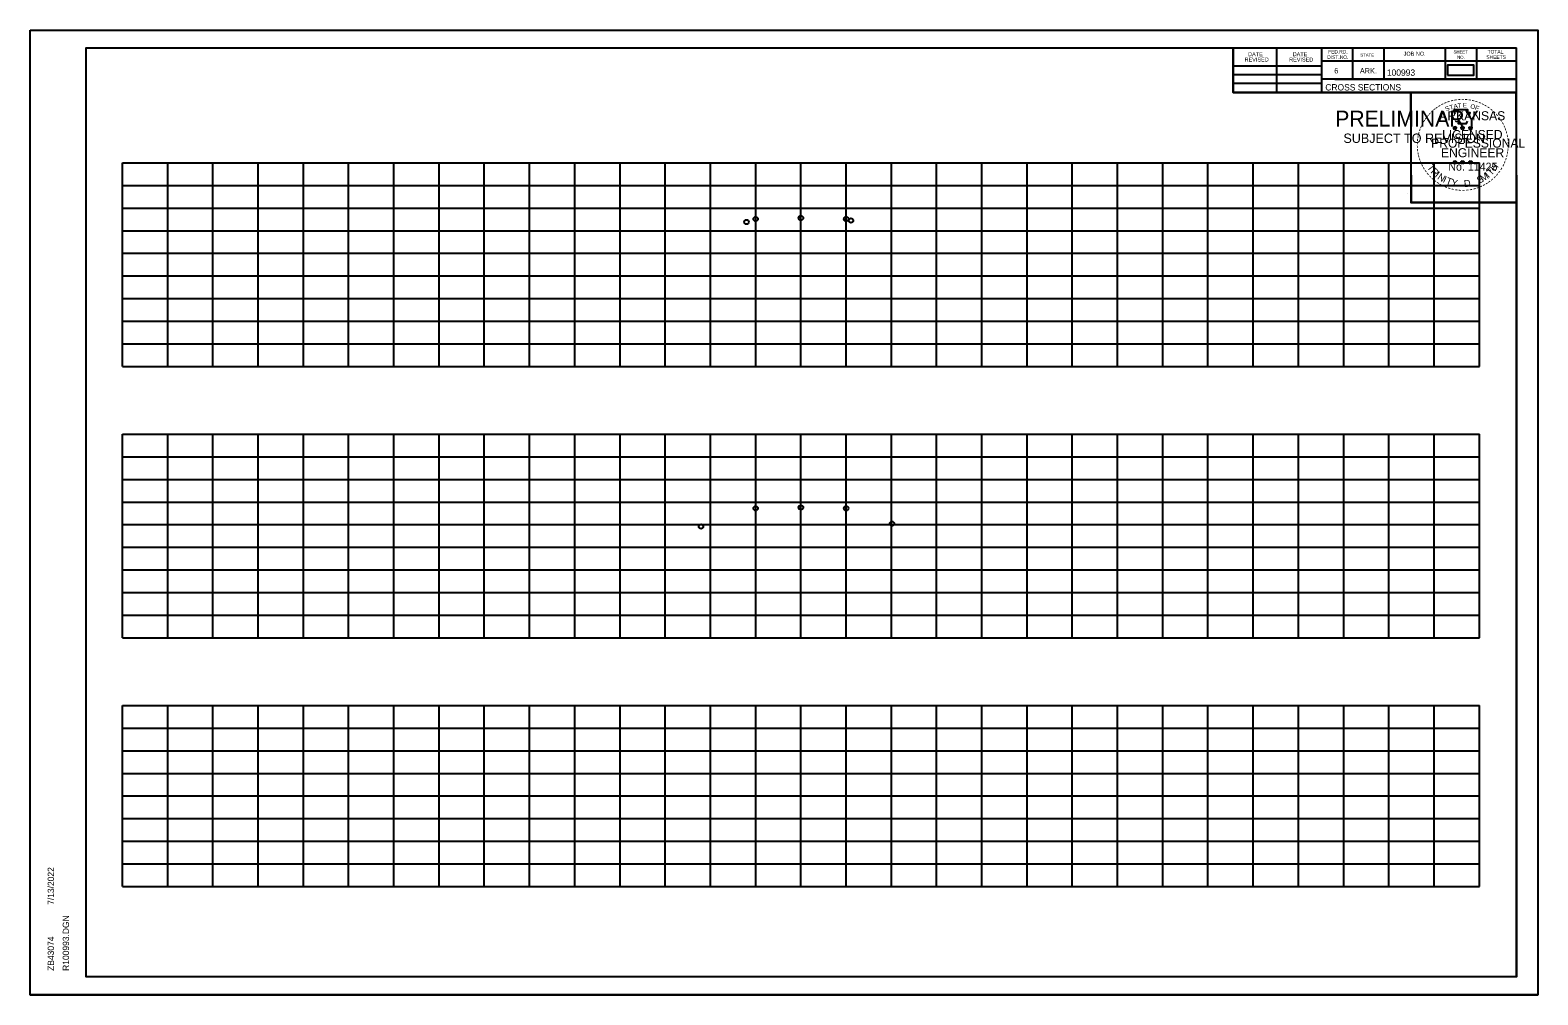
# Model space of a CAD drawing. Extents: x 4667 to 1632277, y -2100 to 724501.
# Drawn here: x 7743 to 8076.4, y -995.7 to -782.3 of the extents above; entities that cross this region are included whole.
import ezdxf

# ---------------------------------------------------------------- set-up
doc = ezdxf.new("R2010")
doc.units = 0
doc.layers.add('R_Grid', color=7, linetype='Continuous')
doc.layers.add('R_No Plot', color=7, linetype='Continuous')

msp = doc.modelspace()

# ---------------------------------------------------------------- linework, layer by layer
at = {"layer": 'R_Grid'}
for p, q in [((7763.46, -811.68), (8063.46, -811.68)), ((7763.46, -856.68), (7763.46, -811.68)), ((7773.46, -856.68), (7773.46, -811.68)), ((7783.46, -856.68), (7783.46, -811.68)), ((7793.46, -856.68), (7793.46, -811.68)), ((7803.46, -856.68), (7803.46, -811.68)), ((7813.46, -856.68), (7813.46, -811.68)), ((7823.46, -856.68), (7823.46, -811.68)), ((7833.46, -856.68), (7833.46, -811.68)), ((7843.46, -856.68), (7843.46, -811.68)), ((7853.46, -856.68), (7853.46, -811.68)), ((7863.46, -856.68), (7863.46, -811.68)), ((7873.46, -856.68), (7873.46, -811.68)), ((7883.46, -856.68), (7883.46, -811.68)), ((7893.46, -856.68), (7893.46, -811.68)), ((7903.46, -856.68), (7903.46, -811.68)), ((7913.46, -856.68), (7913.46, -811.68)), ((7923.46, -856.68), (7923.46, -811.68)), ((7933.46, -856.68), (7933.46, -811.68)), ((7943.46, -856.68), (7943.46, -811.68)), ((7953.46, -856.68), (7953.46, -811.68)), ((7963.46, -856.68), (7963.46, -811.68)), ((7973.46, -856.68), (7973.46, -811.68)), ((7983.46, -856.68), (7983.46, -811.68)), ((7993.46, -856.68), (7993.46, -811.68)), ((8003.46, -856.68), (8003.46, -811.68)), ((8013.46, -856.68), (8013.46, -811.68)), ((8023.46, -856.68), (8023.46, -811.68)), ((8033.46, -856.68), (8033.46, -811.68)), ((8043.46, -856.68), (8043.46, -811.68)), ((8053.46, -856.68), (8053.46, -811.68)), ((8063.46, -856.68), (8063.46, -811.68)), ((7763.46, -816.68), (8063.46, -816.68)), ((7763.46, -821.68), (8063.46, -821.68)), ((7763.46, -826.68), (8063.46, -826.68)), ((7763.46, -831.68), (8063.46, -831.68)), ((7763.46, -836.68), (8063.46, -836.68)), ((7763.46, -841.68), (8063.46, -841.68)), ((7763.46, -846.68), (8063.46, -846.68)), ((7763.46, -851.68), (8063.46, -851.68)), ((7763.46, -856.68), (8063.46, -856.68)), ((7763.46, -871.68), (8063.46, -871.68)), ((7763.46, -916.68), (7763.46, -871.68)), ((7773.46, -916.68), (7773.46, -871.68)), ((7783.46, -916.68), (7783.46, -871.68)), ((7793.46, -916.68), (7793.46, -871.68)), ((7803.46, -916.68), (7803.46, -871.68)), ((7813.46, -916.68), (7813.46, -871.68)), ((7823.46, -916.68), (7823.46, -871.68)), ((7833.46, -916.68), (7833.46, -871.68)), ((7843.46, -916.68), (7843.46, -871.68)), ((7853.46, -916.68), (7853.46, -871.68)), ((7863.46, -916.68), (7863.46, -871.68)), ((7873.46, -916.68), (7873.46, -871.68)), ((7883.46, -916.68), (7883.46, -871.68)), ((7893.46, -916.68), (7893.46, -871.68)), ((7903.46, -916.68), (7903.46, -871.68)), ((7913.46, -916.68), (7913.46, -871.68)), ((7923.46, -916.68), (7923.46, -871.68)), ((7933.46, -916.68), (7933.46, -871.68)), ((7943.46, -916.68), (7943.46, -871.68)), ((7953.46, -916.68), (7953.46, -871.68)), ((7963.46, -916.68), (7963.46, -871.68)), ((7973.46, -916.68), (7973.46, -871.68)), ((7983.46, -916.68), (7983.46, -871.68)), ((7993.46, -916.68), (7993.46, -871.68)), ((8003.46, -916.68), (8003.46, -871.68)), ((8013.46, -916.68), (8013.46, -871.68)), ((8023.46, -916.68), (8023.46, -871.68)), ((8033.46, -916.68), (8033.46, -871.68)), ((8043.46, -916.68), (8043.46, -871.68)), ((8053.46, -916.68), (8053.46, -871.68)), ((8063.46, -916.68), (8063.46, -871.68)), ((7763.46, -876.68), (8063.46, -876.68)), ((7763.46, -881.68), (8063.46, -881.68)), ((7763.46, -886.68), (8063.46, -886.68)), ((7763.46, -891.68), (8063.46, -891.68)), ((7763.46, -896.68), (8063.46, -896.68)), ((7763.46, -901.68), (8063.46, -901.68)), ((7763.46, -906.68), (8063.46, -906.68)), ((7763.46, -911.68), (8063.46, -911.68)), ((7763.46, -916.68), (8063.46, -916.68)), ((7763.46, -931.68), (8063.46, -931.68)), ((7763.46, -971.68), (7763.46, -931.68)), ((7773.46, -971.68), (7773.46, -931.68)), ((7783.46, -971.68), (7783.46, -931.68)), ((7793.46, -971.68), (7793.46, -931.68)), ((7803.46, -971.68), (7803.46, -931.68)), ((7813.46, -971.68), (7813.46, -931.68)), ((7823.46, -971.68), (7823.46, -931.68)), ((7833.46, -971.68), (7833.46, -931.68)), ((7843.46, -971.68), (7843.46, -931.68)), ((7853.46, -971.68), (7853.46, -931.68)), ((7863.46, -971.68), (7863.46, -931.68)), ((7873.46, -971.68), (7873.46, -931.68)), ((7883.46, -971.68), (7883.46, -931.68)), ((7893.46, -971.68), (7893.46, -931.68)), ((7903.46, -971.68), (7903.46, -931.68)), ((7913.46, -971.68), (7913.46, -931.68)), ((7923.46, -971.68), (7923.46, -931.68)), ((7933.46, -971.68), (7933.46, -931.68)), ((7943.46, -971.68), (7943.46, -931.68)), ((7953.46, -971.68), (7953.46, -931.68)), ((7963.46, -971.68), (7963.46, -931.68)), ((7973.46, -971.68), (7973.46, -931.68)), ((7983.46, -971.68), (7983.46, -931.68)), ((7993.46, -971.68), (7993.46, -931.68)), ((8003.46, -971.68), (8003.46, -931.68)), ((8013.46, -971.68), (8013.46, -931.68)), ((8023.46, -971.68), (8023.46, -931.68)), ((8033.46, -971.68), (8033.46, -931.68)), ((8043.46, -971.68), (8043.46, -931.68)), ((8053.46, -971.68), (8053.46, -931.68)), ((8063.46, -971.68), (8063.46, -931.68)), ((7763.46, -936.68), (8063.46, -936.68)), ((7763.46, -941.68), (8063.46, -941.68)), ((7763.46, -946.68), (8063.46, -946.68)), ((7763.46, -951.68), (8063.46, -951.68)), ((7763.46, -956.68), (8063.46, -956.68)), ((7763.46, -961.68), (8063.46, -961.68)), ((7763.46, -966.68), (8063.46, -966.68)), ((7763.46, -971.68), (8063.46, -971.68))]:
    msp.add_line(p, q, dxfattribs=at)
at = {"layer": 'R_No Plot'}
for p, q in [((7743.05, -782.33), (8076.39, -782.33)), ((7755.46, -786.22), (8071.64, -786.22)), ((7755.46, -991.68), (7755.46, -786.22)), ((7907.98, -786.48), (7907.98, -786.48)), ((7907.98, -786.48), (7907.98, -786.48)), ((8009, -796.1), (8009, -786.22)), ((8018.68, -796.1), (8018.68, -786.22)), ((8028.54, -786.22), (8028.54, -796.1)), ((8035.38, -786.22), (8035.38, -793.16)), ((8042.32, -786.22), (8042.32, -793.16)), ((8055.9, -786.22), (8055.9, -793.16)), ((8062.84, -786.22), (8062.84, -793.16)), ((8071.64, -991.68), (8071.64, -786.22)), ((8071.64, -789.16), (8028.54, -789.16)), ((8071.64, -789.14), (8071.64, -789.14)), ((8009, -790.24), (8028.54, -790.24)), ((8009, -792.1), (8028.54, -792.1)), ((8071.64, -793.16), (8028.54, -793.16)), ((8031.5, -793.16), (8071.64, -793.16)), ((8009, -794.04), (8028.54, -794.04)), ((8071.64, -796.1), (8009, -796.1)), ((8057.72, -803.85), (8058.07, -803.96)), ((8057.72, -803.85), (8057.97, -803.89)), ((8057.72, -803.85), (8057.96, -803.97)), ((8057.85, -804.26), (8058.07, -803.96)), ((8057.85, -804.26), (8057.98, -804.01)), ((8057.85, -804.26), (8058.07, -804.04)), ((8058.07, -803.59), (8058.03, -803.85)), ((8058.07, -803.96), (8058.07, -803.59)), ((8058.07, -803.59), (8058.12, -803.84)), ((8058.42, -803.85), (8058.07, -803.96)), ((8058.28, -804.26), (8058.07, -803.96)), ((8058.28, -804.26), (8058.07, -804.04)), ((8058.42, -803.85), (8058.13, -803.9)), ((8058.28, -804.26), (8058.15, -803.96)), ((8058.42, -803.85), (8058.21, -803.95)), ((8059.39, -803.85), (8059.74, -803.96)), ((8059.39, -803.85), (8059.64, -803.89)), ((8059.39, -803.85), (8059.63, -803.97)), ((8059.52, -804.26), (8059.74, -803.96)), ((8059.52, -804.26), (8059.65, -804.01)), ((8059.52, -804.26), (8059.74, -804.04)), ((8059.74, -803.59), (8059.7, -803.85)), ((8059.74, -803.96), (8059.74, -803.59)), ((8059.74, -803.59), (8059.79, -803.84)), ((8060.09, -803.85), (8059.74, -803.96)), ((8059.95, -804.26), (8059.74, -803.96)), ((8059.95, -804.26), (8059.74, -804.04)), ((8060.09, -803.85), (8059.8, -803.9)), ((8059.95, -804.26), (8059.82, -803.96)), ((8060.09, -803.85), (8059.88, -803.95)), ((8061.15, -803.86), (8061.5, -803.97)), ((8061.15, -803.86), (8061.41, -803.9)), ((8061.15, -803.86), (8061.39, -803.98)), ((8061.29, -804.27), (8061.5, -803.97)), ((8061.29, -804.27), (8061.41, -804.02)), ((8061.29, -804.27), (8061.5, -804.05)), ((8061.5, -803.61), (8061.46, -803.86)), ((8061.5, -803.97), (8061.5, -803.61)), ((8061.5, -803.61), (8061.55, -803.86)), ((8061.85, -803.86), (8061.5, -803.97)), ((8061.72, -804.27), (8061.5, -803.97)), ((8061.72, -804.27), (8061.5, -804.05)), ((8061.85, -803.86), (8061.56, -803.91)), ((8061.72, -804.27), (8061.58, -803.98)), ((8061.85, -803.86), (8061.65, -803.96)), ((8057.72, -811.42), (8058.07, -811.53)), ((8057.72, -811.42), (8057.97, -811.47)), ((8057.72, -811.42), (8057.95, -811.54)), ((8057.85, -811.83), (8058.07, -811.53)), ((8057.85, -811.83), (8057.98, -811.58)), ((8057.85, -811.83), (8058.06, -811.61)), ((8058.07, -811.17), (8058.02, -811.42)), ((8058.28, -811.83), (8058.06, -811.61)), ((8058.07, -811.53), (8058.07, -811.17)), ((8058.07, -811.17), (8058.11, -811.42)), ((8058.41, -811.42), (8058.07, -811.53)), ((8058.28, -811.83), (8058.07, -811.53)), ((8058.41, -811.42), (8058.13, -811.47)), ((8058.28, -811.83), (8058.14, -811.54)), ((8058.41, -811.42), (8058.21, -811.52)), ((8059.39, -811.42), (8059.73, -811.53)), ((8059.39, -811.42), (8059.64, -811.47)), ((8059.39, -811.42), (8059.62, -811.54)), ((8059.52, -811.83), (8059.73, -811.53)), ((8059.52, -811.83), (8059.64, -811.58)), ((8059.52, -811.83), (8059.73, -811.61)), ((8059.73, -811.17), (8059.69, -811.42)), ((8059.73, -811.53), (8059.73, -811.17)), ((8059.73, -811.17), (8059.78, -811.42)), ((8060.08, -811.42), (8059.73, -811.53)), ((8059.95, -811.83), (8059.73, -811.53)), ((8059.95, -811.83), (8059.73, -811.61)), ((8060.08, -811.42), (8059.8, -811.47)), ((8059.95, -811.83), (8059.81, -811.54)), ((8060.08, -811.42), (8059.88, -811.52)), ((8061.15, -811.43), (8061.5, -811.54)), ((8061.15, -811.43), (8061.41, -811.48)), ((8061.15, -811.43), (8061.39, -811.55)), ((8061.29, -811.84), (8061.5, -811.54)), ((8061.29, -811.84), (8061.41, -811.59)), ((8061.29, -811.84), (8061.5, -811.62)), ((8061.5, -811.18), (8061.46, -811.43)), ((8061.5, -811.54), (8061.5, -811.18)), ((8061.5, -811.18), (8061.55, -811.43)), ((8061.85, -811.43), (8061.5, -811.54)), ((8061.71, -811.84), (8061.5, -811.54)), ((8061.71, -811.84), (8061.5, -811.62)), ((8061.85, -811.43), (8061.56, -811.48)), ((8061.71, -811.84), (8061.58, -811.55)), ((8061.85, -811.43), (8061.64, -811.53)), ((8047.67, -818.56), (8047.67, -818.56)), ((7755.46, -991.68), (7755.46, -991.68)), ((8071.64, -991.68), (7755.46, -991.68)), ((7743.05, -995.66), (8076.39, -995.66))]:
    msp.add_line(p, q, dxfattribs=at)
for points in [[(7743.05, -782.33), (8076.39, -782.33), (8076.39, -995.67), (7743.05, -995.67)], [(7989.38, -786.22), (8009, -786.22), (8009, -796.1), (8025.11, -796.1), (8048.31, -796.1), (8048.31, -820.44), (8071.64, -820.44), (8071.64, -991.68), (7755.46, -991.68), (7755.46, -786.22)], [(8056.42, -792.27), (8062.26, -792.27), (8062.26, -790.08), (8056.42, -790.08)], [(8048.31, -796.1), (8071.51, -796.1), (8071.64, -820.44), (8048.43, -820.44)]]:
    msp.add_lwpolyline(points, close=True, dxfattribs=at)
for points in [[(8057.76, -799.97), (8058.03, -800.8)], [(8061.27, -800.89), (8061.41, -800.61), (8060.73, -800.63), (8060.88, -799.97), (8057.76, -799.97)], [(8058.25, -802.39), (8058.25, -802.48), (8058.82, -802.5), (8058.76, -802.97), (8060.63, -802.97), (8060.83, -802.44)], [(8058.07, -803.59), (8058.28, -804.26), (8057.72, -803.85), (8058.42, -803.85), (8057.85, -804.26), (8058.07, -803.59)], [(8059.74, -803.59), (8059.95, -804.26), (8059.39, -803.85), (8060.09, -803.85), (8059.52, -804.26), (8059.74, -803.59)], [(8061.5, -803.61), (8061.72, -804.27), (8061.15, -803.86), (8061.85, -803.86), (8061.29, -804.27), (8061.5, -803.61)], [(8058.07, -811.17), (8058.28, -811.83), (8057.72, -811.42), (8058.41, -811.42), (8057.85, -811.83), (8058.07, -811.17)], [(8059.73, -811.17), (8059.95, -811.83), (8059.39, -811.42), (8060.08, -811.42), (8059.52, -811.83), (8059.73, -811.17)], [(8061.5, -811.18), (8061.71, -811.84), (8061.15, -811.43), (8061.85, -811.43), (8061.29, -811.84), (8061.5, -811.18)]]:
    msp.add_lwpolyline(points, dxfattribs=at)
for centre, radius in [((8058.07, -803.96), 0.172), ((8058.07, -803.96), 0.145), ((8058.07, -803.96), 0.116), ((8058.07, -803.96), 0.0991), ((8058.07, -803.96), 0.0747), ((8058.07, -803.96), 0.0495), ((8058.07, -803.96), 0.0296), ((8059.74, -803.96), 0.172), ((8059.74, -803.96), 0.145), ((8059.74, -803.96), 0.116), ((8059.74, -803.96), 0.0991), ((8059.74, -803.96), 0.0747), ((8059.74, -803.96), 0.0495), ((8059.74, -803.96), 0.0296), ((8061.5, -803.97), 0.172), ((8061.5, -803.97), 0.145), ((8061.5, -803.97), 0.116), ((8061.5, -803.97), 0.0991), ((8061.5, -803.97), 0.0747), ((8061.5, -803.97), 0.0495), ((8061.5, -803.97), 0.0296), ((8058.06, -811.53), 0.172), ((8058.06, -811.53), 0.145), ((8058.06, -811.53), 0.116), ((8058.06, -811.53), 0.0991), ((8058.06, -811.53), 0.0747), ((8058.06, -811.53), 0.0495), ((8058.06, -811.53), 0.0296), ((8059.73, -811.53), 0.172), ((8059.73, -811.53), 0.145), ((8059.73, -811.53), 0.116), ((8059.73, -811.53), 0.0991), ((8059.73, -811.53), 0.0747), ((8059.73, -811.53), 0.0495), ((8059.73, -811.53), 0.0296), ((8061.5, -811.54), 0.172), ((8061.5, -811.54), 0.145), ((8061.5, -811.54), 0.116), ((8061.5, -811.54), 0.0991), ((8061.5, -811.54), 0.0747), ((8061.5, -811.54), 0.0495), ((8061.5, -811.54), 0.0296), ((7901.41, -824.76), 0.5), ((7903.46, -824.08), 0.5), ((7913.46, -823.88), 0.5), ((7923.46, -824.08), 0.5), ((7924.52, -824.44), 0.5), ((7903.46, -888.08), 0.5), ((7913.46, -887.88), 0.5), ((7923.46, -888.08), 0.5), ((7891.38, -892.11), 0.5), ((7933.59, -891.46), 0.5)]:
    msp.add_circle(centre, radius, dxfattribs=at)

# ---------------------------------------------------------------- texts
for s, height, rotation, p in [('REVISED', 0.879, 360, (8011.55, -789.27)), ('DATE', 0.879, 360, (8012.33, -788.09)), ('REVISED', 0.879, 360, (8021.41, -789.27)), ('DATE', 0.879, 360, (8022.19, -788.09)), ('DIST.NO.', 0.782, 360, (8029.82, -788.68)), ('FED.RD.', 0.782, 360, (8030.02, -787.5)), ('STATE', 0.684, 360, (8037.14, -788.18)), ('JOB NO.', 0.879, 360, (8046.72, -787.98)), ('SHEET', 0.684, 360, (8057.76, -787.5)), ('NO.', 0.684, 360, (8058.54, -788.68)), ('SHEETS', 0.782, 360, (8065, -788.68)), ('TOTAL', 0.782, 360, (8065.28, -787.5)), ('6', 1.17, 360, (8031.38, -791.9)), ('ARK.', 1.172, 360, (8037.04, -791.9)), ('100993', 1.4, 360, (8043.01, -792.42)), ('CROSS SECTIONS', 1.4, 360, (8029.4, -795.67)), ('-', 1.6, 38.9507, (8053.59, -800.57)), ('-', 1.6, 36.2317, (8054.07, -800.19)), ('-', 1.6, 34.0636, (8054.65, -799.8)), ('-', 1.6, 28.7918, (8055.24, -799.43)), ('-', 1.6, 24.3072, (8055.88, -799.11)), ('S', 1, 21.594, (8056.12, -800.29)), ('-', 1.6, 19.1761, (8056.51, -798.84)), ('T', 1, 16.4036, (8057.03, -799.96)), ('-', 1.6, 13.6301, (8057.26, -798.6)), ('A', 1, 11.2132, (8057.86, -799.71)), ('-', 1.6, 10.2193, (8057.94, -798.44)), ('T', 1, 6.0228, (8058.71, -799.54)), ('-', 1.6, 5.8968, (8058.67, -798.33)), ('-', 1.6, 0.1862, (8059.44, -798.26)), ('E', 1, 0.8323, (8059.81, -799.43)), ('-', 1.6, 357.743, (8060.16, -798.27)), ('-', 1.6, 352.1617, (8060.91, -798.33)), ('O', 1, 350.4515, (8061.41, -799.64)), ('-', 1.6, 347.2049, (8061.62, -798.44)), ('F', 1, 340.0707, (8062.37, -799.87)), ('-', 1.6, 342.3362, (8062.26, -798.6)), ('-', 1.6, 337.8551, (8062.99, -798.82)), ('-', 1.6, 334.1211, (8063.63, -799.09)), ('-', 1.6, 329.6409, (8064.2, -799.37)), ('-', 1.6, 325.8627, (8064.85, -799.73)), ('-', 1.6, 320.5297, (8065.46, -800.16)), ('PRELIMINARY', 3.5, 360, (8031.59, -803.64)), ('DWB', 0.01, 360, (8032.33, -801.79)), ('-', 1.6, 62.8713, (8051.26, -803.66)), ('-', 1.6, 58.0706, (8051.57, -803.05)), ('-', 1.6, 54.2325, (8051.89, -802.52)), ('-', 1.6, 50.6142, (8052.31, -801.95)), ('-', 1.6, 48.423, (8052.71, -801.47)), ('-', 1.6, 42.9622, (8053.16, -800.99)), ('ARKANSAS', 2, 360, (8054.61, -802.26)), ('-', 1.6, 315.5786, (8066.06, -800.65)), ('-', 1.6, 309.8797, (8066.63, -801.2)), ('-', 1.6, 306.6522, (8067.15, -801.8)), ('-', 1.4, 303.6753, (8067.64, -802.37)), ('-', 1.6, 299.6684, (8067.96, -802.97)), ('SUBJECT TO REVISION', 2.0751, 360, (8033.4, -807.27)), ('-', 1.6, 85.1863, (8050.37, -807.02)), ('-', 1.6, 81.2013, (8050.45, -806.33)), ('-', 1.6, 75.461, (8050.58, -805.62)), ('-', 1.6, 72.3945, (8050.78, -804.9)), ('-', 1.6, 67.7743, (8051, -804.27)), ('PROFESSIONAL', 2, 360, (8052.79, -808.31)), ('LICENSED', 2, 360, (8055.21, -806.41)), ('DWB', 0.01, 360, (8058.06, -803.96)), ('DWB', 0.01, 360, (8059.73, -803.96)), ('DWB', 0.01, 360, (8061.49, -803.97)), ('-', 1.6, 294.6628, (8068.28, -803.59)), ('-', 1.6, 290.5728, (8068.54, -804.16)), ('-', 1.6, 285.1233, (8068.77, -804.74)), ('-', 1.6, 280.5493, (8068.97, -805.49)), ('-', 1.6, 276.5962, (8069.13, -806.25)), ('-', 1.6, 94.1959, (8050.38, -808.45)), ('-', 1.6, 89.0622, (8050.35, -807.72)), ('-', 1.6, 98.9479, (8050.46, -809.11)), ('-', 1.6, 101.7149, (8050.59, -809.85)), ('-', 1.6, 105.4578, (8050.75, -810.44)), ('ENGINEER', 2, 360, (8054.98, -810.44)), ('-', 1.6, 255.7626, (8069.03, -809.61)), ('-', 1.6, 260.9953, (8069.14, -808.93)), ('-', 1.6, 263.5172, (8069.21, -808.27)), ('-', 1.6, 274.3301, (8069.19, -806.98)), ('-', 1.6, 269.9407, (8069.23, -807.61)), ('-', 1.6, 109.0874, (8050.97, -811.07)), ('-', 1.6, 114.0643, (8051.22, -811.67)), ('-', 1.6, 115.7289, (8051.53, -812.29)), ('-', 1.6, 120.4471, (8051.88, -812.87)), ('-', 1.6, 125.8934, (8052.29, -813.43)), ('T', 1.54, 306.0406, (8051.82, -812.69)), ('R', 1.54, 314.005, (8052.59, -813.74)), ('No. 11425', 1.757, 360, (8056.6, -813.39)), ('DWB', 0.01, 360, (8058.05, -811.54)), ('DWB', 0.01, 360, (8059.72, -811.54)), ('DWB', 0.01, 360, (8061.49, -811.55)), ('T', 1.54, 46.6444, (8066.06, -814.6)), ('H', 1.54, 54.6088, (8066.95, -813.66)), ('-', 1.6, 239.0712, (8067.97, -812.38)), ('-', 1.6, 244.6197, (8068.36, -811.63)), ('-', 1.6, 247.8887, (8068.62, -811)), ('-', 1.6, 252.8681, (8068.85, -810.33)), ('-', 1.6, 130.7181, (8052.75, -813.98)), ('-', 1.6, 134.2238, (8053.27, -814.53)), ('-', 1.6, 138.9338, (8053.79, -814.99)), ('-', 1.6, 144.6463, (8054.35, -815.4)), ('I', 1.54, 321.9694, (8053.49, -814.67)), ('-', 1.6, 148.0898, (8054.91, -815.77)), ('N', 1.54, 326.5002, (8054.05, -815.14)), ('-', 1.6, 151.5704, (8055.49, -816.1)), ('-', 1.6, 154.6002, (8056.01, -816.34)), ('I', 1.54, 335.3603, (8055.26, -815.93)), ('T', 1.54, 339.8912, (8055.92, -816.26)), ('Y', 1.54, 347.8556, (8057.14, -816.7)), ('D', 1.54, 6.3969, (8060.13, -817.06)), ('.', 1.54, 13.7642, (8061.32, -816.93)), ('S', 1.54, 26.9312, (8063.37, -816.33)), ('M', 1.54, 32.6563, (8064.21, -815.93)), ('-', 1.6, 207.3568, (8064.49, -815.88)), ('I', 1.54, 42.1136, (8065.49, -815.08)), ('-', 1.6, 212.2491, (8065.05, -815.53)), ('-', 1.6, 215.7363, (8065.58, -815.14)), ('-', 1.6, 221.0851, (8066.13, -814.67)), ('-', 1.6, 225.7653, (8066.66, -814.16)), ('-', 1.6, 231.2538, (8067.13, -813.6)), ('-', 1.6, 233.8452, (8067.56, -813.03)), ('-', 1.6, 158.5612, (8056.63, -816.6)), ('-', 1.6, 162.7983, (8057.32, -816.81)), ('-', 1.6, 167.5555, (8058.03, -816.97)), ('-', 1.6, 173.1155, (8058.81, -817.08)), ('-', 1.6, 176.5183, (8059.55, -817.14)), ('-', 1.6, 181.5918, (8060.3, -817.12)), ('-', 1.6, 185.8167, (8061.11, -817.04)), ('-', 1.6, 191.2858, (8061.84, -816.91)), ('-', 1.6, 195.4743, (8062.57, -816.71)), ('-', 1.6, 200.7184, (8063.25, -816.47)), ('-', 1.6, 204.2516, (8063.87, -816.2)), ('7/13/2022', 1.4, 90, (7748.32, -975.76)), ('R100993.DGN', 1.4, 90, (7751.65, -990.36)), ('ZB43074', 1.4, 90, (7748.32, -990.36))]:
    msp.add_text(s, height=height, rotation=rotation, dxfattribs=at).set_placement(p)

doc.saveas('drawing.dxf')
